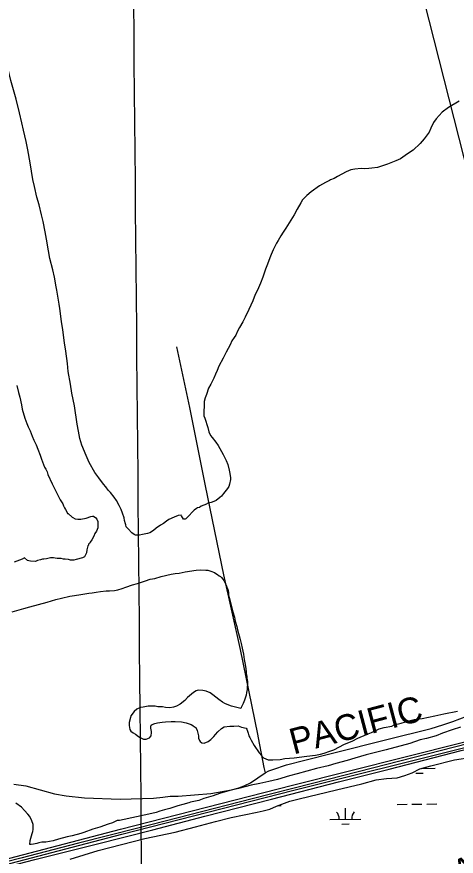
# Model space of a CAD drawing. Extents: x 3598634 to 3636690, y 517270 to 542944.
# Drawn here: x 3612988 to 3614405, y 524760 to 527468 of the extents above; entities that cross this region are included whole.
import ezdxf

# ---------------------------------------------------------------- set-up
doc = ezdxf.new("R2010")
doc.units = 0
for name, color, linetype in [('V-GRID-MAJR', 7, 'Continuous'), ('V-RAIL-IDEN', 7, 'Continuous'), ('V-RAIL-TRAK', 7, 'Continuous'), ('V-ROAD-CNTR', 7, 'Continuous'), ('V-SITE-VEGE', 7, 'Continuous'), ('V-TOPO-SHOR', 7, 'Continuous'), ('V-WETL-SWMP', 7, 'Continuous')]:
    doc.layers.add(name, color=color, linetype=linetype)

msp = doc.modelspace()

# ---------------------------------------------------------------- linework, layer by layer
at = {"layer": 'V-GRID-MAJR'}
msp.add_spline([(3613409.3, 522775.2), (3613353.8, 528832.9), (3613298.2, 534893.6), (3613242.7, 540954.4), (3613242.7, 540957.4)], degree=3, dxfattribs=at)
at = {"layer": 'V-RAIL-TRAK'}
for points in [[(3611882.2, 524452.1), (3612035.7, 524490.6), (3612270.2, 524550.4), (3612491.9, 524606.6), (3612640, 524644.4), (3612830.3, 524693.7), (3613046.4, 524749.5), (3613243.8, 524799.5), (3613427.2, 524845.9), (3613594.1, 524889.4), (3613809.6, 524943.9), (3614026.1, 524999.9), (3614189.1, 525041), (3614421.6, 525101), (3614625.6, 525152.7), (3614749, 525184.2), (3614971.6, 525240.6), (3615223.4, 525306.3), (3615424, 525356.7), (3615612.5, 525405.3), (3615822.1, 525459.3), (3616025.5, 525510.7), (3616275.9, 525575.6), (3616533, 525642.2)], [(3614487.9, 525134.1), (3614312.1, 525089.5), (3614135.8, 525044.5), (3613942.3, 524995), (3613747.4, 524945.1), (3613546.6, 524893.4), (3613382.5, 524851.3), (3613187, 524802), (3613000.6, 524754.1), (3612814.7, 524706.5), (3612609.3, 524653.3), (3612378.3, 524594.6), (3612165.8, 524541.1), (3611981, 524493.7), (3611874.2, 524466.4), (3611747.3, 524433.1), (3611717.2, 524425.3), (3611585.5, 524391.9)]]:
    msp.add_lwpolyline(points, dxfattribs=at)
at = {"layer": 'V-ROAD-CNTR'}
for points in [[(3610839.8, 524194.1), (3611654.5, 524403.7), (3611914.9, 524468.3), (3612433.6, 524604), (3612853.6, 524707.9), (3613326.3, 524831.2), (3613881.3, 524972.9), (3614429, 525110.1), (3614867.6, 525221.2), (3615272.4, 525327), (3615486.6, 525378.2), (3615887.2, 525484.3), (3616308.4, 525589), (3616739.2, 525701.6)], [(3610870.8, 524219.1), (3611650.3, 524420.2), (3611910.7, 524484.7), (3612429.4, 524620.5), (3612849.4, 524724.4), (3613322.1, 524847.6), (3613877.1, 524989.4), (3614424.8, 525126.6), (3614863.4, 525237.7), (3615268.2, 525343.5), (3615482.5, 525394.7), (3615882.9, 525500.8), (3616304.2, 525605.5), (3616734.9, 525718)]]:
    msp.add_lwpolyline(points, dxfattribs=at)
at = {"layer": 'V-SITE-VEGE'}
for points in [[(3613045.2, 526919.7), (3613040.1, 526943), (3613031.6, 526996.1), (3613023.8, 527038.8), (3613018, 527065.8), (3613009.3, 527101.8), (3613004.3, 527125.8), (3612997.1, 527158), (3612986.2, 527201.4), (3612968.8, 527262.2), (3612963.8, 527284.7), (3612947.8, 527343.1), (3612940.6, 527369.4), (3612928.2, 527410.6), (3612920.2, 527438.3), (3612913, 527466.1), (3612902.8, 527502.1)], [(3614414.8, 527195), (3614380.2, 527175.1), (3614359.9, 527160.3), (3614341, 527138.8), (3614332.7, 527126.2), (3614323.6, 527108.3), (3614318.2, 527095.6), (3614302.3, 527074.1), (3614289.5, 527058.5), (3614266.1, 527037.7), (3614248.8, 527025.2), (3614225.5, 527009.7), (3614210.5, 527003.1), (3614189.5, 526994.3), (3614183.5, 526992.1), (3614161.7, 526984.8), (3614151.2, 526981.9), (3614133.3, 526979.8), (3614123.5, 526978.4), (3614110.1, 526977.7), (3614098.9, 526977.8), (3614078.6, 526976.5), (3614065.9, 526973.6), (3614050.2, 526967.8), (3614022.4, 526952.3), (3614011.8, 526945.7), (3613999.8, 526941.3), (3613996.8, 526939.8), (3613984, 526933.2), (3613964.5, 526922.1), (3613937.4, 526902.9), (3613923.1, 526891.1), (3613909.5, 526877), (3613904.2, 526867.3), (3613892.1, 526847.2), (3613882.2, 526829.3), (3613855.7, 526785.4), (3613847.3, 526772.8), (3613839.7, 526760.9), (3613831.4, 526746), (3613826.1, 526737.8), (3613814.7, 526715.5), (3613808.6, 526701.3), (3613804, 526690.2), (3613796.3, 526669.3), (3613790.2, 526653.6), (3613781.8, 526627.5), (3613774.1, 526608.9), (3613764.2, 526585.8), (3613757.4, 526571.6), (3613749, 526551.5), (3613742.9, 526537.4), (3613736, 526524), (3613724.6, 526498.6), (3613717, 526483.7), (3613706.3, 526465.1), (3613700.3, 526453.2), (3613694.2, 526440.5), (3613689.6, 526433.1), (3613682, 526422), (3613676, 526410), (3613663, 526386.2), (3613653.2, 526366.1), (3613640.2, 526340.8), (3613634.1, 526326.6), (3613628.8, 526314.7), (3613623.4, 526302), (3613613.6, 526282.7), (3613606.7, 526270), (3613599.8, 526249.9), (3613595.2, 526238.7), (3613592.1, 526226.8), (3613591.8, 526180.4), (3613594.7, 526172.9), (3613604.1, 526142.9), (3613607.8, 526128.7), (3613612.9, 526116.7)], [(3613612.9, 526116.7), (3613618.1, 526110.6), (3613629.9, 526095.6), (3613637.3, 526085), (3613653.5, 526055.7), (3613663.1, 526036.9), (3613668.9, 526023.4), (3613673.3, 526005.5), (3613675.4, 525994.2), (3613676.8, 525980.7), (3613676.8, 525975.5), (3613674.4, 525959.8), (3613672.1, 525953.1), (3613667.5, 525945.7), (3613659.2, 525935.3), (3613654.7, 525930.1), (3613648.6, 525921.9), (3613643.4, 525916.7), (3613631.3, 525907.8), (3613623.1, 525904.2), (3613614.8, 525901.2), (3613610.3, 525899.8), (3613602.1, 525897.6), (3613599.8, 525895.4), (3613590.8, 525892.5), (3613582.5, 525888.8), (3613577.3, 525885.1), (3613571.3, 525883.7), (3613567.5, 525881.5), (3613560, 525876.3), (3613554, 525869.6), (3613544.1, 525859.2), (3613533.6, 525848.8), (3613530.6, 525847.4), (3613526.1, 525847.4), (3613519.3, 525858.2), (3613518.6, 525860.5), (3613508.8, 525859), (3613496.1, 525853.9), (3613478.8, 525845.8), (3613470.5, 525840.7), (3613460.8, 525833.3), (3613451.7, 525828.1), (3613437.5, 525818.5), (3613429.2, 525811.1), (3613417.1, 525803.7), (3613409.6, 525800.8), (3613404.4, 525800.1), (3613398.4, 525798.6), (3613393.9, 525797.9), (3613384.2, 525795.8), (3613371.4, 525795.9), (3613366.2, 525798.2), (3613358.8, 525803.5), (3613347.7, 525816.3), (3613341, 525823.1), (3613339.6, 525829.1), (3613338.1, 525832.1), (3613335.9, 525842.6), (3613334.5, 525851.5), (3613328.7, 525866.6), (3613325, 525878.5), (3613318.4, 525891.3), (3613309.6, 525907.8), (3613302.2, 525918.4), (3613290.3, 525933.4), (3613282.9, 525941), (3613275.5, 525951.5), (3613268.1, 525959.8), (3613252.6, 525980.1), (3613239.3, 525998.2), (3613221.6, 526029.8), (3613211.3, 526053), (3613197.4, 526086), (3613191.6, 526107.8), (3613186.6, 526131), (3613183, 526154.2), (3613174.6, 526212.6), (3613165.9, 526253.8), (3613160.9, 526283.1), (3613153.8, 526323.5), (3613151, 526349.7), (3613146.1, 526389.4), (3613141.9, 526416.3), (3613136.2, 526458.3), (3613132, 526485.2), (3613127.1, 526527.2), (3613125, 526540.6), (3613117.1, 526586.3), (3613115, 526596.8), (3613109.3, 526628.3), (3613104.2, 526651.5), (3613094.8, 526688.2), (3613089.8, 526712.9), (3613083.4, 526750.4), (3613079.8, 526773.6), (3613072.6, 526807.3), (3613067.6, 526829.1), (3613059.6, 526861.3), (3613053.1, 526885.3), (3613045.2, 526919.7)], [(3612987.7, 526278.7), (3612993.5, 526255.5), (3612997.9, 526240.5), (3613002.9, 526216.5), (3613005.7, 526201.6), (3613013.7, 526173.1), (3613020.3, 526155.8), (3613024.7, 526145.3), (3613030.6, 526132.5), (3613037.9, 526114.5), (3613043.1, 526102.5), (3613050.4, 526086.8), (3613055.5, 526073.2), (3613063.6, 526053.7), (3613068, 526041), (3613077.5, 526015.5), (3613081.1, 526008.7), (3613085.6, 525999.7), (3613088.5, 525991.4), (3613102.4, 525961.4), (3613112.7, 525939.6), (3613120.1, 525924.6), (3613128.2, 525909.6), (3613136.3, 525896.8), (3613138.5, 525890.8), (3613141.4, 525884), (3613145.1, 525878), (3613150.3, 525868.3), (3613151, 525866), (3613153.2, 525865.3), (3613166.6, 525853.9), (3613168.8, 525852.4), (3613176.3, 525848.6), (3613184.5, 525847.8), (3613194.2, 525847.7), (3613199.4, 525848.4), (3613206.2, 525849.8), (3613211.4, 525850.5), (3613227.2, 525855.6), (3613232.4, 525857.1), (3613235.4, 525857.1), (3613242.9, 525851.8), (3613245.8, 525847.3), (3613249.5, 525839.8), (3613249.3, 525819.6), (3613244.7, 525809.1), (3613240.2, 525800.9), (3613236.4, 525792), (3613229.5, 525780.8), (3613224.2, 525773.4), (3613222, 525768.9), (3613219.7, 525766.7), (3613218.9, 525763.7), (3613216.7, 525760.8), (3613214.3, 525748.1), (3613212.7, 525738.4), (3613208.2, 525730.2), (3613205.9, 525725.7), (3613199.9, 525722.8), (3613179.6, 525716.9), (3613172.1, 525715.5), (3613161.7, 525715.6), (3613155, 525717.2), (3613144.5, 525718), (3613138.5, 525718.8), (3613131.1, 525720.3), (3613118.3, 525720.5), (3613111.6, 525721.3), (3613106.4, 525722.8), (3613096.7, 525722.9), (3613083.9, 525719.3), (3613075.7, 525718.6), (3613070.5, 525717.9), (3613064.5, 525716.4), (3613054.7, 525713.5), (3613048, 525711.3), (3613032.3, 525711.5), (3613027, 525713), (3613022.6, 525714.5), (3613013.3, 525722.6), (3613005.2, 525718.6), (3612979.9, 525708.5)], [(3612973, 525548), (3613010.5, 525558.9), (3613029.9, 525564.7), (3613085.4, 525579.9), (3613113.9, 525588.7), (3613131.9, 525592.2), (3613158.9, 525598.8), (3613174.6, 525601.6), (3613194.8, 525604.4), (3613200.8, 525605.9), (3613220.3, 525608.7), (3613231.5, 525609.4), (3613244.2, 525611.5), (3613258.5, 525613.6), (3613276.4, 525615.7), (3613286.9, 525616.4), (3613303.4, 525617.7), (3613313.9, 525619.1), (3613328.1, 525624.2), (3613339.4, 525627.9), (3613361.1, 525635.2), (3613376.9, 525640.3), (3613403.1, 525648.3), (3613418.1, 525653.4), (3613433.1, 525656.3), (3613454.1, 525662.8), (3613486.3, 525670), (3613499, 525672.2), (3613511.8, 525673.5), (3613531.2, 525677.9), (3613566.4, 525682.8), (3613579.9, 525683.4), (3613597.9, 525683.3), (3613603.8, 525682.5), (3613607.6, 525681.7), (3613614.3, 525679.4), (3613625.5, 525674.8), (3613629.9, 525672.5), (3613635.9, 525668.7), (3613640.3, 525665), (3613644.8, 525661.9), (3613647.8, 525659.7), (3613652.9, 525653.6), (3613655.9, 525649.1), (3613660.3, 525640.9), (3613663.2, 525634.1), (3613665.4, 525628.1), (3613668.4, 525621.4), (3613670.5, 525610.9), (3613671.2, 525602.6), (3613675.6, 525587.6), (3613677.7, 525577.1), (3613685, 525548.7), (3613690, 525531.4), (3613692.9, 525518.7), (3613698, 525500.7), (3613700.2, 525490.2), (3613705.2, 525471.5), (3613708.1, 525458.7), (3613711.8, 525446.7), (3613714.6, 525431.7), (3613716.8, 525421.3), (3613718.9, 525411.5), (3613721.8, 525395), (3613724, 525384.5), (3613725.3, 525371.8), (3613726.8, 525364.3), (3613727.4, 525354.6), (3613727.4, 525349.4), (3613729.6, 525341.1), (3613730.3, 525334.4), (3613731.7, 525323.9), (3613731.4, 525298.5), (3613729.1, 525288.8), (3613728.3, 525279.8), (3613722.9, 525263.4), (3613718.3, 525253), (3613711.5, 525240.3), (3613710.7, 525236.6), (3613680.9, 525244.3), (3613666.7, 525249.7), (3613659.3, 525252.7), (3613651.8, 525257.3), (3613639.2, 525265.6), (3613619.9, 525280.7), (3613611.7, 525286.8), (3613598.3, 525292.1)], [(3613598.3, 525292.1), (3613587.8, 525294.5), (3613572.9, 525295.3), (3613566.1, 525293.9), (3613557.9, 525288.7), (3613551.1, 525282.8), (3613539, 525271.7), (3613530, 525262), (3613514.9, 525251), (3613503.6, 525244.3), (3613493.1, 525240.7), (3613481.2, 525239.3), (3613467.7, 525239.4), (3613458, 525241.7), (3613443, 525242.6), (3613434.8, 525244.2), (3613411.6, 525244.4), (3613395.9, 525241.5), (3613386.9, 525240.1), (3613375.7, 525234.9), (3613366.6, 525226.8), (3613356, 525212.7), (3613355.2, 525207.4), (3613350.6, 525191.8), (3613350.5, 525182), (3613352.7, 525168.6), (3613355.6, 525164.1), (3613363, 525158), (3613370.5, 525153.5), (3613380.9, 525145.9), (3613386.1, 525142.9), (3613396.5, 525138.3), (3613405.5, 525138.2), (3613416, 525142.6), (3613421.3, 525148.5), (3613422.1, 525159.8), (3613422.2, 525162.7), (3613420.8, 525173.2), (3613420.8, 525178.5), (3613421.6, 525182.9), (3613424.6, 525185.2), (3613433.6, 525188.1), (3613441.8, 525190.2), (3613456.8, 525193.1), (3613467.3, 525193.8), (3613486, 525195.1), (3613498.7, 525195), (3613519.7, 525193.3), (3613533.8, 525191), (3613550.2, 525184.8), (3613556.2, 525181.8), (3613561.4, 525178), (3613565.1, 525175), (3613570.3, 525166), (3613573.9, 525148.7), (3613574.6, 525141.3), (3613577.5, 525133.8), (3613579, 525130.7), (3613584.9, 525126.2), (3613592.4, 525125.4), (3613605.1, 525130.5), (3613613.4, 525136.4), (3613623.2, 525146.8), (3613628.5, 525152.8), (3613636.1, 525161.7), (3613648.1, 525172), (3613657.1, 525177.2), (3613675.1, 525179.3), (3613687.8, 525179.2), (3613702, 525180.6), (3613712.5, 525176.7), (3613727.4, 525172.9), (3613730.4, 525169.8), (3613733.3, 525160.8), (3613734.7, 525157.1), (3613736.2, 525148.1), (3613739.9, 525142.8), (3613743.5, 525134.6), (3613753.8, 525117.3), (3613770.1, 525094), (3613773.1, 525090.2), (3613778.2, 525082.7), (3613784.2, 525077.4), (3613799.1, 525071.3), (3613814, 525071.2), (3613837.2, 525072.5), (3613853, 525075.3), (3613882.9, 525077.3), (3613924.1, 525082.9), (3613951.8, 525086.5), (3613967.5, 525089.3), (3613979.5, 525092.2), (3613997.5, 525098.8), (3614010.3, 525103.9), (3614044.8, 525121.6), (3614070.3, 525131.8), (3614088.4, 525141.4), (3614116.1, 525152.4), (3614131.9, 525159.7), (3614156.7, 525171.5), (3614173.2, 525175.1)], [(3614173.2, 525175.1), (3614197.9, 525180.1), (3614205.4, 525183.8), (3614227.9, 525189.6), (3614242.1, 525193.9), (3614271.3, 525201.2), (3614295.3, 525204.7), (3614336.5, 525213.3), (3614365, 525219.1), (3614409.9, 525228.4)], [(3614419.2, 525176.7), (3614392.2, 525168), (3614360.7, 525157), (3614341.2, 525148.2), (3614309.7, 525140.3), (3614288.7, 525135.2), (3614255.7, 525123.5), (3614243.7, 525120.6), (3614207, 525110.5), (3614180, 525103.2), (3614140.3, 525093.8), (3614114.8, 525087.3), (3614078.8, 525076.4), (3614054.1, 525069.1), (3614017.4, 525059), (3613991.9, 525051.7), (3613954.4, 525043.1)], [(3613954.4, 525043.1), (3613892.9, 525026.4), (3613867.4, 525019.1), (3613828.5, 525008.2), (3613800.7, 525001.7), (3613772.2, 524994.5), (3613744.5, 524989.5), (3613702.6, 524978.6), (3613675.6, 524972.1), (3613641.8, 524962.7), (3613621.6, 524955.4), (3613591.6, 524946.7), (3613575.1, 524940.1), (3613548.1, 524934.3), (3613542.9, 524932.9), (3613523.4, 524927), (3613506.9, 524922.7), (3613481.4, 524914.7), (3613464.9, 524910.3), (3613449.9, 524905.2), (3613437.2, 524901.6), (3613423.7, 524898), (3613418.4, 524897.3), (3613413.9, 524895.8), (3613318.8, 524875.7), (3613312, 524875), (3613296.3, 524868.4), (3613282.8, 524863.3), (3613255.8, 524853.8), (3613233.3, 524847.2), (3613204, 524836.3), (3613194.3, 524833.4), (3613166.5, 524826.1), (3613150, 524822.5), (3613122.3, 524815.3), (3613105.1, 524810.2), (3613081.8, 524805.9), (3613069.1, 524806), (3613058.6, 524803.8), (3613052.6, 524801.7), (3613041.4, 524798.8), (3613034.7, 524798.1), (3613030.2, 524798.1), (3613031, 524810.8), (3613038, 524833.9), (3613040.2, 524839.9), (3613041.1, 524846.6), (3613041.1, 524851.9), (3613040.4, 524863.1), (3613036.8, 524874.3), (3613030.2, 524887.9), (3613023.5, 524895.4), (3613013.2, 524908.2), (3613003.5, 524918), (3612984.9, 524931.6)]]:
    msp.add_lwpolyline(points, dxfattribs=at)
at = {"layer": 'V-TOPO-SHOR'}
for points in [[(3614975.5, 524871.3), (3614880.2, 525245.7), (3613884.9, 529162)], [(3613502.7, 526402.8), (3613544.7, 526207.5), (3613595.5, 525954.4), (3613654.9, 525668.3), (3613708.1, 525427), (3613763.9, 525154.1), (3613766.2, 525142.1)], [(3612978.5, 524992.6), (3613016.9, 524987.1), (3613109.1, 524961.8), (3613147.1, 524954.9), (3613206.7, 524948.4), (3613321.6, 524944.1), (3613428.7, 524947.9), (3613458.8, 524950.3), (3613482.5, 524953.5), (3613508.6, 524954), (3613613.6, 524962.9), (3613680.8, 524974.3), (3613700.9, 524979.3), (3613713.1, 524983.6), (3613723.1, 524988.1), (3613741.5, 524997.1), (3613789.2, 525029.2), (3613800.9, 525035.6), (3613813.5, 525040.4), (3613858, 525054.8), (3613916.9, 525070.4), (3614005.9, 525092.4), (3614181.5, 525137.1), (3614324.3, 525172.7), (3614362.8, 525183.5), (3614394.2, 525195.2), (3614462.3, 525220.3)], [(3613766.2, 525142.1), (3613785, 525046.7), (3613789.2, 525029.2)]]:
    msp.add_lwpolyline(points, dxfattribs=at)
at = {"layer": 'V-WETL-SWMP'}
for p, q in [((3614294.2, 525043.7), (3614337.1, 525044.1)), ((3614275.3, 525028.1), (3614299.3, 525028.3)), ((3613832.6, 524924), (3613840.9, 524924)), ((3614048.2, 524879.5), (3614047.8, 524915.5)), ((3614214.8, 524927.5), (3614246.8, 524927.8)), ((3614262.8, 524928), (3614294.8, 524928.3)), ((3614310.8, 524928.4), (3614342.8, 524928.7)), ((3613998.2, 524879.1), (3614098.2, 524880)), ((3614036.3, 524864), (3614060.3, 524864.2))]:
    msp.add_line(p, q, dxfattribs=at)
for points in [[(3613825.8, 524921.3), (3613869.1, 524938.3), (3613898.5, 524945.4), (3614019.4, 524974.8), (3614100.6, 524993.7), (3614147, 525006.6), (3614180.5, 525011.3), (3614215.3, 525013), (3614239.9, 525020.4), (3614262.9, 525029.7), (3614287.9, 525041.9), (3614323.4, 525052.1), (3614399.7, 525070.8), (3614457.3, 525080.1)], [(3613762.9, 524902.3), (3613782.2, 524906.7), (3613804, 524912.5), (3613825.8, 524921.3)], [(3613159.7, 524750.7), (3613250, 524778.4), (3613400.9, 524816.9), (3613499.2, 524837.4), (3613564.1, 524854.8), (3613628.8, 524872), (3613679.7, 524884.7), (3613762.9, 524902.3)]]:
    msp.add_lwpolyline(points, dxfattribs=at)
for centre, start, end in [((3614342.4, 525044.6), 175.3832, 181.3052), ((3613992.9, 524879.5), 359.7615, 41.3052), ((3614103.4, 524880.5), 139.7615, 181.3052)]:
    msp.add_arc(centre, 35.2, start, end, dxfattribs=at)

# ---------------------------------------------------------------- texts
at = {"layer": 'V-RAIL-IDEN'}
for rotation, p in [(14.8099, (3613880.3, 525088)), (25.7628, (3614352, 524630.8))]:
    msp.add_text('PACIFIC', height=83, rotation=rotation, dxfattribs=at).set_placement(p)

doc.saveas('drawing.dxf')
